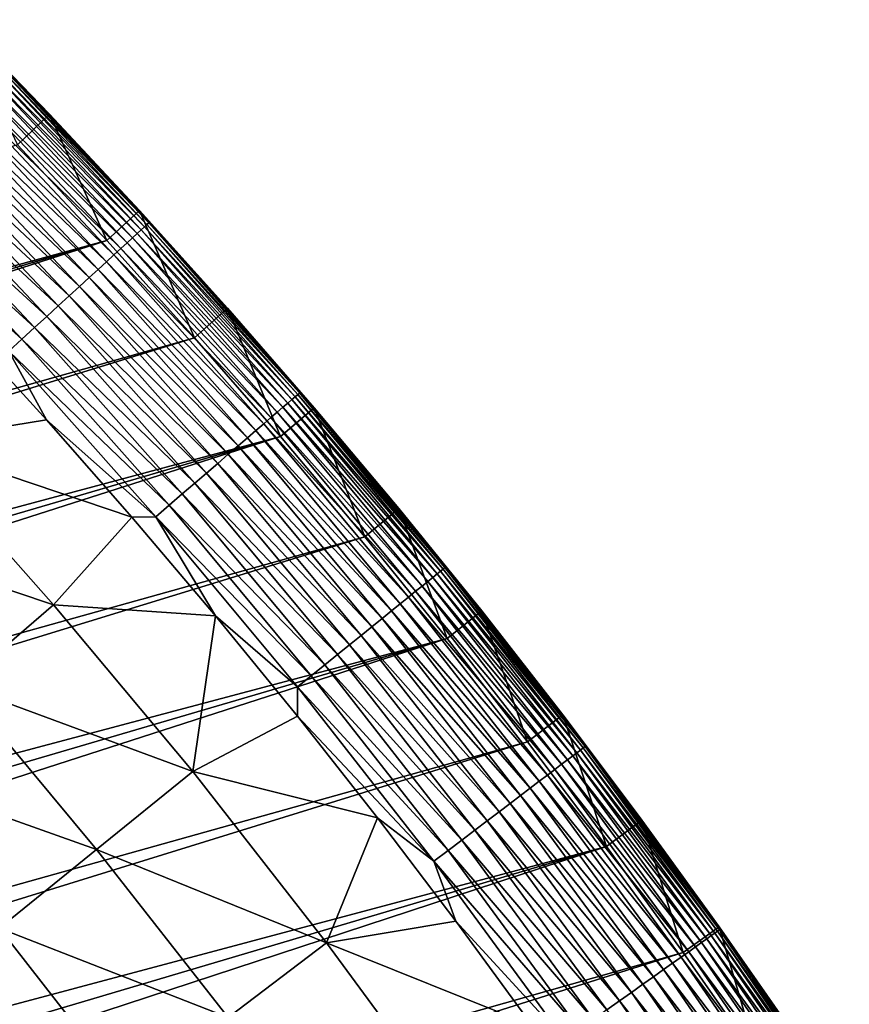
# Model space of a CAD drawing. Header units: millimetres. Extents: x -50 to 50, y -50 to 50.
# Tile 562 of 562: x 36 to 41.6, y 28.5 to 35.1. Entities that reach past the tile are written whole.
import ezdxf

# ---------------------------------------------------------------- set-up
doc = ezdxf.new("R2010")
doc.units = ezdxf.units.MM
doc.header["$LTSCALE"] = 65.185185
for name, color, linetype in [('36', 7, 'CONTINUOUS'), ('38', 7, 'CONTINUOUS'), ('39', 7, 'CONTINUOUS'), ('41', 7, 'CONTINUOUS'), ('43', 7, 'CONTINUOUS')]:
    doc.layers.add(name, color=color, linetype=linetype)

msp = doc.modelspace()

# ---------------------------------------------------------------- linework, layer by layer
at = {"layer": '36', "color": 15, "linetype": 'Continuous', "true_color": 0xaf503c}
for points in [[(35.5863, 33.0698, 0.23), (36.1775, 32.4219, 0.23), (35.2492, 32.2715, -0.4273), (35.5863, 33.0698, 0.23)], [(36.1775, 32.4219, 0.23), (36.7569, 31.7634, 0.23), (35.2492, 32.2715, -0.4273), (36.1775, 32.4219, 0.23)], [(35.2492, 32.2715, -0.4273), (36.2262, 31.1706, -0.4273), (34.6307, 31.7054, -1.106), (35.2492, 32.2715, -0.4273)], [(35.2492, 32.2715, -0.4273), (36.7569, 31.7634, 0.23), (36.2262, 31.1706, -0.4273), (35.2492, 32.2715, -0.4273)], [(36.7569, 31.7634, 0.23), (37.3244, 31.0946, 0.23), (36.2262, 31.1706, -0.4273), (36.7569, 31.7634, 0.23)], [(34.6307, 31.7054, -1.106), (36.2262, 31.1706, -0.4273), (35.5906, 30.6239, -1.106), (34.6307, 31.7054, -1.106)], [(36.2262, 31.1706, -0.4273), (37.1688, 30.0402, -0.4273), (35.5906, 30.6239, -1.106), (36.2262, 31.1706, -0.4273)], [(36.2262, 31.1706, -0.4273), (37.3244, 31.0946, 0.23), (37.1688, 30.0402, -0.4273), (36.2262, 31.1706, -0.4273)], [(37.3244, 31.0946, 0.23), (37.8796, 30.4156, 0.23), (37.1688, 30.0402, -0.4273), (37.3244, 31.0946, 0.23)], [(35.5906, 30.6239, -1.106), (36.5167, 29.5132, -1.106), (34.9477, 30.0708, -1.7726), (35.5906, 30.6239, -1.106)], [(35.5906, 30.6239, -1.106), (37.1688, 30.0402, -0.4273), (36.5167, 29.5132, -1.106), (35.5906, 30.6239, -1.106)], [(37.8796, 30.4156, 0.23), (38.4225, 29.7267, 0.23), (37.1688, 30.0402, -0.4273), (37.8796, 30.4156, 0.23)], [(34.9477, 30.0708, -1.7726), (36.5167, 29.5132, -1.106), (35.8571, 28.9802, -1.7726), (34.9477, 30.0708, -1.7726)], [(37.1688, 30.0402, -0.4273), (38.0762, 28.8813, -0.4273), (36.5167, 29.5132, -1.106), (37.1688, 30.0402, -0.4273)], [(37.1688, 30.0402, -0.4273), (38.4225, 29.7267, 0.23), (38.0762, 28.8813, -0.4273), (37.1688, 30.0402, -0.4273)], [(38.4225, 29.7267, 0.23), (38.9529, 29.0282, 0.23), (38.0762, 28.8813, -0.4273), (38.4225, 29.7267, 0.23)], [(36.5167, 29.5132, -1.106), (37.4082, 28.3746, -1.106), (35.8571, 28.9802, -1.7726), (36.5167, 29.5132, -1.106)], [(36.5167, 29.5132, -1.106), (38.0762, 28.8813, -0.4273), (37.4082, 28.3746, -1.106), (36.5167, 29.5132, -1.106)], [(38.9529, 29.0282, 0.23), (39.4706, 28.3201, 0.23), (38.0762, 28.8813, -0.4273), (38.9529, 29.0282, 0.23)], [(35.8571, 28.9802, -1.7726), (36.7325, 27.8622, -1.7726), (35.1901, 28.4413, -2.4271), (35.8571, 28.9802, -1.7726)], [(35.8571, 28.9802, -1.7726), (37.4082, 28.3746, -1.106), (36.7325, 27.8622, -1.7726), (35.8571, 28.9802, -1.7726)], [(38.0762, 28.8813, -0.4273), (38.9474, 27.6949, -0.4273), (37.4082, 28.3746, -1.106), (38.0762, 28.8813, -0.4273)], [(38.0762, 28.8813, -0.4273), (39.4706, 28.3201, 0.23), (38.9474, 27.6949, -0.4273), (38.0762, 28.8813, -0.4273)]]:
    msp.add_3dface(points, dxfattribs=at)
at = {"layer": '38', "color": 15, "linetype": 'Continuous', "true_color": 0xaf503c}
for points in [[(35.5764, 35.1328, 3.33), (36.1978, 34.4921, 4.2), (36.1978, 34.4921, 3.33), (35.5764, 35.1328, 3.33)], [(35.5764, 35.1328, 4.2), (36.1978, 34.4921, 4.2), (35.5764, 35.1328, 3.33), (35.5764, 35.1328, 4.2)], [(36.1978, 34.4921, 3.33), (36.8076, 33.8405, 4.2), (36.8076, 33.8405, 3.33), (36.1978, 34.4921, 3.33)], [(36.1978, 34.4921, 4.2), (36.8076, 33.8405, 4.2), (36.1978, 34.4921, 3.33), (36.1978, 34.4921, 4.2)], [(36.8076, 33.8405, 3.33), (37.4058, 33.1781, 4.2), (37.4058, 33.1781, 3.33), (36.8076, 33.8405, 3.33)], [(36.8076, 33.8405, 4.2), (37.4058, 33.1781, 4.2), (36.8076, 33.8405, 3.33), (36.8076, 33.8405, 4.2)], [(37.4058, 33.1781, 3.33), (37.9919, 32.5051, 4.2), (37.9919, 32.5051, 3.33), (37.4058, 33.1781, 3.33)], [(37.4058, 33.1781, 4.2), (37.9919, 32.5051, 4.2), (37.4058, 33.1781, 3.33), (37.4058, 33.1781, 4.2)], [(37.9919, 32.5051, 3.33), (38.566, 31.8218, 4.2), (38.566, 31.8218, 3.33), (37.9919, 32.5051, 3.33)], [(37.9919, 32.5051, 4.2), (38.566, 31.8218, 4.2), (37.9919, 32.5051, 3.33), (37.9919, 32.5051, 4.2)], [(38.566, 31.8218, 3.33), (39.1278, 31.1283, 4.2), (39.1278, 31.1283, 3.33), (38.566, 31.8218, 3.33)], [(38.566, 31.8218, 4.2), (39.1278, 31.1283, 4.2), (38.566, 31.8218, 3.33), (38.566, 31.8218, 4.2)], [(39.1278, 31.1283, 4.2), (39.6772, 30.4249, 4.2), (39.1278, 31.1283, 3.33), (39.1278, 31.1283, 4.2)], [(39.1278, 31.1283, 3.33), (39.6772, 30.4249, 4.2), (39.6772, 30.4249, 3.33), (39.1278, 31.1283, 3.33)], [(39.6772, 30.4249, 3.33), (40.2138, 29.7118, 4.2), (40.2138, 29.7118, 3.33), (39.6772, 30.4249, 3.33)], [(39.6772, 30.4249, 4.2), (40.2138, 29.7118, 4.2), (39.6772, 30.4249, 3.33), (39.6772, 30.4249, 4.2)], [(40.2138, 29.7118, 3.33), (40.7377, 28.9892, 4.2), (40.7377, 28.9892, 3.33), (40.2138, 29.7118, 3.33)], [(40.2138, 29.7118, 4.2), (40.7377, 28.9892, 4.2), (40.2138, 29.7118, 3.33), (40.2138, 29.7118, 4.2)], [(40.7377, 28.9892, 3.33), (41.2486, 28.2574, 4.2), (41.2486, 28.2574, 3.33), (40.7377, 28.9892, 3.33)], [(40.7377, 28.9892, 4.2), (41.2486, 28.2574, 4.2), (40.7377, 28.9892, 3.33), (40.7377, 28.9892, 4.2)]]:
    msp.add_3dface(points, dxfattribs=at)
at = {"layer": '39', "color": 15, "linetype": 'Continuous', "true_color": 0xaf503c}
for points in [[(36.5868, 33.6375, 4.5), (35.9806, 34.2852, 4.5), (14.2546, 27.5295, 4.5), (36.5868, 33.6375, 4.5)], [(14.8731, 27.2002, 4.5), (36.5868, 33.6375, 4.5), (14.2546, 27.5295, 4.5), (14.8731, 27.2002, 4.5)], [(15.4839, 26.8571, 4.5), (36.5868, 33.6375, 4.5), (14.8731, 27.2002, 4.5), (15.4839, 26.8571, 4.5)], [(37.1813, 32.979, 4.5), (36.5868, 33.6375, 4.5), (15.4839, 26.8571, 4.5), (37.1813, 32.979, 4.5)], [(16.0869, 26.5003, 4.5), (37.1813, 32.979, 4.5), (15.4839, 26.8571, 4.5), (16.0869, 26.5003, 4.5)], [(37.764, 32.3101, 4.5), (37.1813, 32.979, 4.5), (16.0869, 26.5003, 4.5), (37.764, 32.3101, 4.5)], [(16.6816, 26.1299, 4.5), (37.764, 32.3101, 4.5), (16.0869, 26.5003, 4.5), (16.6816, 26.1299, 4.5)], [(17.2678, 25.7461, 4.5), (37.764, 32.3101, 4.5), (16.6816, 26.1299, 4.5), (17.2678, 25.7461, 4.5)], [(38.3346, 31.6308, 4.5), (37.764, 32.3101, 4.5), (17.2678, 25.7461, 4.5), (38.3346, 31.6308, 4.5)], [(17.8452, 25.3493, 4.5), (38.3346, 31.6308, 4.5), (17.2678, 25.7461, 4.5), (17.8452, 25.3493, 4.5)], [(38.893, 30.9416, 4.5), (38.3346, 31.6308, 4.5), (17.8452, 25.3493, 4.5), (38.893, 30.9416, 4.5)], [(18.4135, 24.9395, 4.5), (38.893, 30.9416, 4.5), (17.8452, 25.3493, 4.5), (18.4135, 24.9395, 4.5)], [(18.9723, 24.5169, 4.5), (38.893, 30.9416, 4.5), (18.4135, 24.9395, 4.5), (18.9723, 24.5169, 4.5)], [(39.4391, 30.2423, 4.5), (38.893, 30.9416, 4.5), (18.9723, 24.5169, 4.5), (39.4391, 30.2423, 4.5)], [(19.5215, 24.0818, 4.5), (39.4391, 30.2423, 4.5), (18.9723, 24.5169, 4.5), (19.5215, 24.0818, 4.5)], [(39.9725, 29.5336, 4.5), (39.4391, 30.2423, 4.5), (19.5215, 24.0818, 4.5), (39.9725, 29.5336, 4.5)], [(20.0607, 23.6344, 4.5), (39.9725, 29.5336, 4.5), (19.5215, 24.0818, 4.5), (20.0607, 23.6344, 4.5)], [(20.5896, 23.175, 4.5), (39.9725, 29.5336, 4.5), (20.0607, 23.6344, 4.5), (20.5896, 23.175, 4.5)], [(40.4933, 28.8153, 4.5), (39.9725, 29.5336, 4.5), (20.5896, 23.175, 4.5), (40.4933, 28.8153, 4.5)], [(21.1081, 22.7037, 4.5), (40.4933, 28.8153, 4.5), (20.5896, 23.175, 4.5), (21.1081, 22.7037, 4.5)], [(41.0011, 28.0879, 4.5), (40.4933, 28.8153, 4.5), (21.1081, 22.7037, 4.5), (41.0011, 28.0879, 4.5)]]:
    msp.add_3dface(points, dxfattribs=at)
at = {"layer": '41', "color": 15, "linetype": 'Continuous', "true_color": 0xaf503c}
for points in [[(35.5764, 35.1328, 3.33), (36.1978, 34.4921, 3.33), (35.8202, 34.8816, 3.1623), (35.5764, 35.1328, 3.33)], [(36.8773, 33.7619, 3.1623), (35.8139, 34.8755, 2.9946), (35.8202, 34.8816, 3.1623), (36.8773, 33.7619, 3.1623)], [(36.8076, 33.8405, 3.33), (36.8773, 33.7619, 3.1623), (35.8202, 34.8816, 3.1623), (36.8076, 33.8405, 3.33)], [(36.1978, 34.4921, 3.33), (36.8076, 33.8405, 3.33), (35.8202, 34.8816, 3.1623), (36.1978, 34.4921, 3.33)], [(36.8203, 33.7098, 2.496), (35.7386, 34.8022, 2.3321), (35.7649, 34.8278, 2.496), (36.8203, 33.7098, 2.496)], [(36.8423, 33.7299, 2.6612), (35.7649, 34.8278, 2.496), (35.7862, 34.8485, 2.6612), (36.8423, 33.7299, 2.6612)], [(36.8203, 33.7098, 2.496), (35.7649, 34.8278, 2.496), (36.8423, 33.7299, 2.6612), (36.8203, 33.7098, 2.496)], [(36.8591, 33.7453, 2.8275), (35.7862, 34.8485, 2.6612), (35.8026, 34.8644, 2.8275), (36.8591, 33.7453, 2.8275)], [(36.8423, 33.7299, 2.6612), (35.7862, 34.8485, 2.6612), (36.8591, 33.7453, 2.8275), (36.8423, 33.7299, 2.6612)], [(36.8708, 33.756, 2.9946), (35.8026, 34.8644, 2.8275), (35.8139, 34.8755, 2.9946), (36.8708, 33.756, 2.9946)], [(36.8591, 33.7453, 2.8275), (35.8026, 34.8644, 2.8275), (36.8708, 33.756, 2.9946), (36.8591, 33.7453, 2.8275)], [(36.8708, 33.756, 2.9946), (35.8139, 34.8755, 2.9946), (36.8773, 33.7619, 3.1623), (36.8708, 33.756, 2.9946)], [(36.7612, 33.6556, 2.17), (35.6714, 34.7367, 2.0098), (35.7074, 34.7718, 2.17), (36.7612, 33.6556, 2.17)], [(36.7933, 33.685, 2.3321), (35.7074, 34.7718, 2.17), (35.7386, 34.8022, 2.3321), (36.7933, 33.685, 2.3321)], [(36.7612, 33.6556, 2.17), (35.7074, 34.7718, 2.17), (36.7933, 33.685, 2.3321), (36.7612, 33.6556, 2.17)], [(36.7933, 33.685, 2.3321), (35.7386, 34.8022, 2.3321), (36.8203, 33.7098, 2.496), (36.7933, 33.685, 2.3321)], [(36.6821, 33.5832, 1.8519), (35.5851, 34.6527, 1.6965), (35.6306, 34.697, 1.8519), (36.6821, 33.5832, 1.8519)], [(36.7241, 33.6217, 2.0098), (35.6306, 34.697, 1.8519), (35.6714, 34.7367, 2.0098), (36.7241, 33.6217, 2.0098)], [(36.6821, 33.5832, 1.8519), (35.6306, 34.697, 1.8519), (36.7241, 33.6217, 2.0098), (36.6821, 33.5832, 1.8519)], [(36.7241, 33.6217, 2.0098), (35.6714, 34.7367, 2.0098), (36.7612, 33.6556, 2.17), (36.7241, 33.6217, 2.0098)], [(36.6353, 33.5404, 1.6965), (35.5349, 34.6039, 1.5439), (35.5851, 34.6527, 1.6965), (36.6353, 33.5404, 1.6965)], [(36.6353, 33.5404, 1.6965), (35.5851, 34.6527, 1.6965), (36.6821, 33.5832, 1.8519), (36.6353, 33.5404, 1.6965)], [(36.5274, 33.4416, 1.3943), (35.4211, 34.4931, 1.2481), (35.4803, 34.5507, 1.3943), (36.5274, 33.4416, 1.3943)], [(36.5836, 33.4931, 1.5439), (35.4803, 34.5507, 1.3943), (35.5349, 34.6039, 1.5439), (36.5836, 33.4931, 1.5439)], [(36.5274, 33.4416, 1.3943), (35.4803, 34.5507, 1.3943), (36.5836, 33.4931, 1.5439), (36.5274, 33.4416, 1.3943)], [(36.5836, 33.4931, 1.5439), (35.5349, 34.6039, 1.5439), (36.6353, 33.5404, 1.6965), (36.5836, 33.4931, 1.5439)], [(36.4665, 33.3859, 1.2481), (35.3577, 34.4313, 1.1055), (35.4211, 34.4931, 1.2481), (36.4665, 33.3859, 1.2481)], [(36.4665, 33.3859, 1.2481), (35.4211, 34.4931, 1.2481), (36.5274, 33.4416, 1.3943), (36.4665, 33.3859, 1.2481)], [(36.4012, 33.3261, 1.1055), (35.29, 34.3654, 0.9667), (35.3577, 34.4313, 1.1055), (36.4012, 33.3261, 1.1055)], [(36.4012, 33.3261, 1.1055), (35.3577, 34.4313, 1.1055), (36.4665, 33.3859, 1.2481), (36.4012, 33.3261, 1.1055)], [(36.3315, 33.2623, 0.9667), (35.2182, 34.2955, 0.832), (35.29, 34.3654, 0.9667), (36.3315, 33.2623, 0.9667)], [(36.3315, 33.2623, 0.9667), (35.29, 34.3654, 0.9667), (36.4012, 33.3261, 1.1055), (36.3315, 33.2623, 0.9667)], [(36.2576, 33.1946, 0.832), (35.1424, 34.2217, 0.7017), (35.2182, 34.2955, 0.832), (36.2576, 33.1946, 0.832)], [(36.2576, 33.1946, 0.832), (35.2182, 34.2955, 0.832), (36.3315, 33.2623, 0.9667), (36.2576, 33.1946, 0.832)], [(36.1795, 33.1232, 0.7017), (35.0628, 34.1442, 0.5758), (35.1424, 34.2217, 0.7017), (36.1795, 33.1232, 0.7017)], [(36.1795, 33.1232, 0.7017), (35.1424, 34.2217, 0.7017), (36.2576, 33.1946, 0.832), (36.1795, 33.1232, 0.7017)], [(36.0976, 33.0481, 0.5758), (34.9795, 34.063, 0.4548), (35.0628, 34.1442, 0.5758), (36.0976, 33.0481, 0.5758)], [(36.0976, 33.0481, 0.5758), (35.0628, 34.1442, 0.5758), (36.1795, 33.1232, 0.7017), (36.0976, 33.0481, 0.5758)], [(36.0118, 32.9696, 0.4548), (34.8925, 33.9784, 0.3387), (34.9795, 34.063, 0.4548), (36.0118, 32.9696, 0.4548)], [(36.0118, 32.9696, 0.4548), (34.9795, 34.063, 0.4548), (36.0976, 33.0481, 0.5758), (36.0118, 32.9696, 0.4548)], [(35.9223, 32.8877, 0.3387), (34.8925, 33.9784, 0.3387), (36.0118, 32.9696, 0.4548), (35.9223, 32.8877, 0.3387)], [(36.8076, 33.8405, 3.33), (37.4058, 33.1781, 3.33), (36.8773, 33.7619, 3.1623), (36.8076, 33.8405, 3.33)], [(37.8808, 32.5941, 2.8275), (36.8423, 33.7299, 2.6612), (36.8591, 33.7453, 2.8275), (37.8808, 32.5941, 2.8275)], [(37.8928, 32.6045, 2.9946), (36.8591, 33.7453, 2.8275), (36.8708, 33.756, 2.9946), (37.8928, 32.6045, 2.9946)], [(37.8808, 32.5941, 2.8275), (36.8591, 33.7453, 2.8275), (37.8928, 32.6045, 2.9946), (37.8808, 32.5941, 2.8275)], [(37.8994, 32.6102, 3.1623), (36.8708, 33.756, 2.9946), (36.8773, 33.7619, 3.1623), (37.8994, 32.6102, 3.1623)], [(37.8928, 32.6045, 2.9946), (36.8708, 33.756, 2.9946), (37.8994, 32.6102, 3.1623), (37.8928, 32.6045, 2.9946)], [(37.4058, 33.1781, 3.33), (37.8994, 32.6102, 3.1623), (36.8773, 33.7619, 3.1623), (37.4058, 33.1781, 3.33)], [(37.8131, 32.5359, 2.3321), (36.7612, 33.6556, 2.17), (36.7933, 33.685, 2.3321), (37.8131, 32.5359, 2.3321)], [(37.8409, 32.5598, 2.496), (36.7933, 33.685, 2.3321), (36.8203, 33.7098, 2.496), (37.8409, 32.5598, 2.496)], [(37.8131, 32.5359, 2.3321), (36.7933, 33.685, 2.3321), (37.8409, 32.5598, 2.496), (37.8131, 32.5359, 2.3321)], [(37.8635, 32.5792, 2.6612), (36.8203, 33.7098, 2.496), (36.8423, 33.7299, 2.6612), (37.8635, 32.5792, 2.6612)], [(37.8409, 32.5598, 2.496), (36.8203, 33.7098, 2.496), (37.8635, 32.5792, 2.6612), (37.8409, 32.5598, 2.496)], [(37.8635, 32.5792, 2.6612), (36.8423, 33.7299, 2.6612), (37.8808, 32.5941, 2.8275), (37.8635, 32.5792, 2.6612)], [(37.742, 32.4747, 2.0098), (36.6821, 33.5832, 1.8519), (36.7241, 33.6217, 2.0098), (37.742, 32.4747, 2.0098)], [(37.7801, 32.5075, 2.17), (36.7241, 33.6217, 2.0098), (36.7612, 33.6556, 2.17), (37.7801, 32.5075, 2.17)], [(37.742, 32.4747, 2.0098), (36.7241, 33.6217, 2.0098), (37.7801, 32.5075, 2.17), (37.742, 32.4747, 2.0098)], [(37.7801, 32.5075, 2.17), (36.7612, 33.6556, 2.17), (37.8131, 32.5359, 2.3321), (37.7801, 32.5075, 2.17)], [(37.6988, 32.4376, 1.8519), (36.6353, 33.5404, 1.6965), (36.6821, 33.5832, 1.8519), (37.6988, 32.4376, 1.8519)], [(37.6988, 32.4376, 1.8519), (36.6821, 33.5832, 1.8519), (37.742, 32.4747, 2.0098), (37.6988, 32.4376, 1.8519)], [(37.5976, 32.3505, 1.5439), (36.5274, 33.4416, 1.3943), (36.5836, 33.4931, 1.5439), (37.5976, 32.3505, 1.5439)], [(37.6507, 32.3962, 1.6965), (36.5836, 33.4931, 1.5439), (36.6353, 33.5404, 1.6965), (37.6507, 32.3962, 1.6965)], [(37.5976, 32.3505, 1.5439), (36.5836, 33.4931, 1.5439), (37.6507, 32.3962, 1.6965), (37.5976, 32.3505, 1.5439)], [(37.6507, 32.3962, 1.6965), (36.6353, 33.5404, 1.6965), (37.6988, 32.4376, 1.8519), (37.6507, 32.3962, 1.6965)], [(37.5398, 32.3008, 1.3943), (36.4665, 33.3859, 1.2481), (36.5274, 33.4416, 1.3943), (37.5398, 32.3008, 1.3943)], [(37.5398, 32.3008, 1.3943), (36.5274, 33.4416, 1.3943), (37.5976, 32.3505, 1.5439), (37.5398, 32.3008, 1.3943)], [(37.4772, 32.247, 1.2481), (36.4012, 33.3261, 1.1055), (36.4665, 33.3859, 1.2481), (37.4772, 32.247, 1.2481)], [(37.4772, 32.247, 1.2481), (36.4665, 33.3859, 1.2481), (37.5398, 32.3008, 1.3943), (37.4772, 32.247, 1.2481)], [(37.4101, 32.1892, 1.1055), (36.3315, 33.2623, 0.9667), (36.4012, 33.3261, 1.1055), (37.4101, 32.1892, 1.1055)], [(37.4101, 32.1892, 1.1055), (36.4012, 33.3261, 1.1055), (37.4772, 32.247, 1.2481), (37.4101, 32.1892, 1.1055)], [(37.3385, 32.1276, 0.9667), (36.2576, 33.1946, 0.832), (36.3315, 33.2623, 0.9667), (37.3385, 32.1276, 0.9667)], [(37.3385, 32.1276, 0.9667), (36.3315, 33.2623, 0.9667), (37.4101, 32.1892, 1.1055), (37.3385, 32.1276, 0.9667)], [(37.2625, 32.0622, 0.832), (36.1795, 33.1232, 0.7017), (36.2576, 33.1946, 0.832), (37.2625, 32.0622, 0.832)], [(37.2625, 32.0622, 0.832), (36.2576, 33.1946, 0.832), (37.3385, 32.1276, 0.9667), (37.2625, 32.0622, 0.832)], [(37.4058, 33.1781, 3.33), (37.9919, 32.5051, 3.33), (37.8994, 32.6102, 3.1623), (37.4058, 33.1781, 3.33)], [(37.1823, 31.9933, 0.7017), (36.0976, 33.0481, 0.5758), (36.1795, 33.1232, 0.7017), (37.1823, 31.9933, 0.7017)], [(37.1823, 31.9933, 0.7017), (36.1795, 33.1232, 0.7017), (37.2625, 32.0622, 0.832), (37.1823, 31.9933, 0.7017)], [(36.1775, 32.4219, 0.23), (35.5863, 33.0698, 0.23), (35.9223, 32.8877, 0.3387), (36.1775, 32.4219, 0.23)], [(37.0981, 31.9208, 0.5758), (36.0118, 32.9696, 0.4548), (36.0976, 33.0481, 0.5758), (37.0981, 31.9208, 0.5758)], [(37.0981, 31.9208, 0.5758), (36.0976, 33.0481, 0.5758), (37.1823, 31.9933, 0.7017), (37.0981, 31.9208, 0.5758)], [(37.0099, 31.8449, 0.4548), (35.9223, 32.8877, 0.3387), (36.0118, 32.9696, 0.4548), (37.0099, 31.8449, 0.4548)], [(37.0099, 31.8449, 0.4548), (36.0118, 32.9696, 0.4548), (37.0981, 31.9208, 0.5758), (37.0099, 31.8449, 0.4548)], [(36.9179, 31.7658, 0.3387), (35.9223, 32.8877, 0.3387), (37.0099, 31.8449, 0.4548), (36.9179, 31.7658, 0.3387)], [(36.9179, 31.7658, 0.3387), (36.1775, 32.4219, 0.23), (35.9223, 32.8877, 0.3387), (36.9179, 31.7658, 0.3387)], [(38.8856, 31.4275, 3.1623), (37.8928, 32.6045, 2.9946), (37.8994, 32.6102, 3.1623), (38.8856, 31.4275, 3.1623)], [(38.566, 31.8218, 3.33), (38.8856, 31.4275, 3.1623), (37.8994, 32.6102, 3.1623), (38.566, 31.8218, 3.33)], [(37.9919, 32.5051, 3.33), (38.566, 31.8218, 3.33), (37.8994, 32.6102, 3.1623), (37.9919, 32.5051, 3.33)], [(38.8256, 31.379, 2.496), (37.8131, 32.5359, 2.3321), (37.8409, 32.5598, 2.496), (38.8256, 31.379, 2.496)], [(38.8487, 31.3977, 2.6612), (37.8409, 32.5598, 2.496), (37.8635, 32.5792, 2.6612), (38.8487, 31.3977, 2.6612)], [(38.8256, 31.379, 2.496), (37.8409, 32.5598, 2.496), (38.8487, 31.3977, 2.6612), (38.8256, 31.379, 2.496)], [(38.8665, 31.4121, 2.8275), (37.8635, 32.5792, 2.6612), (37.8808, 32.5941, 2.8275), (38.8665, 31.4121, 2.8275)], [(38.8487, 31.3977, 2.6612), (37.8635, 32.5792, 2.6612), (38.8665, 31.4121, 2.8275), (38.8487, 31.3977, 2.6612)], [(38.8788, 31.422, 2.9946), (37.8808, 32.5941, 2.8275), (37.8928, 32.6045, 2.9946), (38.8788, 31.422, 2.9946)], [(38.8665, 31.4121, 2.8275), (37.8808, 32.5941, 2.8275), (38.8788, 31.422, 2.9946), (38.8665, 31.4121, 2.8275)], [(38.8788, 31.422, 2.9946), (37.8928, 32.6045, 2.9946), (38.8856, 31.4275, 3.1623), (38.8788, 31.422, 2.9946)], [(38.7632, 31.3286, 2.17), (37.742, 32.4747, 2.0098), (37.7801, 32.5075, 2.17), (38.7632, 31.3286, 2.17)], [(38.797, 31.3559, 2.3321), (37.7801, 32.5075, 2.17), (37.8131, 32.5359, 2.3321), (38.797, 31.3559, 2.3321)], [(38.7632, 31.3286, 2.17), (37.7801, 32.5075, 2.17), (38.797, 31.3559, 2.3321), (38.7632, 31.3286, 2.17)], [(38.797, 31.3559, 2.3321), (37.8131, 32.5359, 2.3321), (38.8256, 31.379, 2.496), (38.797, 31.3559, 2.3321)], [(36.7569, 31.7634, 0.23), (36.1775, 32.4219, 0.23), (36.9179, 31.7658, 0.3387), (36.7569, 31.7634, 0.23)], [(38.6798, 31.2612, 1.8519), (37.6507, 32.3962, 1.6965), (37.6988, 32.4376, 1.8519), (38.6798, 31.2612, 1.8519)], [(38.7241, 31.297, 2.0098), (37.6988, 32.4376, 1.8519), (37.742, 32.4747, 2.0098), (38.7241, 31.297, 2.0098)], [(38.6798, 31.2612, 1.8519), (37.6988, 32.4376, 1.8519), (38.7241, 31.297, 2.0098), (38.6798, 31.2612, 1.8519)], [(38.7241, 31.297, 2.0098), (37.742, 32.4747, 2.0098), (38.7632, 31.3286, 2.17), (38.7241, 31.297, 2.0098)], [(38.576, 31.1773, 1.5439), (37.5398, 32.3008, 1.3943), (37.5976, 32.3505, 1.5439), (38.576, 31.1773, 1.5439)], [(38.6304, 31.2213, 1.6965), (37.5976, 32.3505, 1.5439), (37.6507, 32.3962, 1.6965), (38.6304, 31.2213, 1.6965)], [(38.576, 31.1773, 1.5439), (37.5976, 32.3505, 1.5439), (38.6304, 31.2213, 1.6965), (38.576, 31.1773, 1.5439)], [(38.6304, 31.2213, 1.6965), (37.6507, 32.3962, 1.6965), (38.6798, 31.2612, 1.8519), (38.6304, 31.2213, 1.6965)], [(38.5166, 31.1293, 1.3943), (37.4772, 32.247, 1.2481), (37.5398, 32.3008, 1.3943), (38.5166, 31.1293, 1.3943)], [(38.5166, 31.1293, 1.3943), (37.5398, 32.3008, 1.3943), (38.576, 31.1773, 1.5439), (38.5166, 31.1293, 1.3943)], [(38.4524, 31.0775, 1.2481), (37.4101, 32.1892, 1.1055), (37.4772, 32.247, 1.2481), (38.4524, 31.0775, 1.2481)], [(38.4524, 31.0775, 1.2481), (37.4772, 32.247, 1.2481), (38.5166, 31.1293, 1.3943), (38.4524, 31.0775, 1.2481)], [(38.3835, 31.0218, 1.1055), (37.3385, 32.1276, 0.9667), (37.4101, 32.1892, 1.1055), (38.3835, 31.0218, 1.1055)], [(38.3835, 31.0218, 1.1055), (37.4101, 32.1892, 1.1055), (38.4524, 31.0775, 1.2481), (38.3835, 31.0218, 1.1055)], [(38.3101, 30.9624, 0.9667), (37.2625, 32.0622, 0.832), (37.3385, 32.1276, 0.9667), (38.3101, 30.9624, 0.9667)], [(38.3101, 30.9624, 0.9667), (37.3385, 32.1276, 0.9667), (38.3835, 31.0218, 1.1055), (38.3101, 30.9624, 0.9667)], [(38.2321, 30.8994, 0.832), (37.1823, 31.9933, 0.7017), (37.2625, 32.0622, 0.832), (38.2321, 30.8994, 0.832)], [(38.2321, 30.8994, 0.832), (37.2625, 32.0622, 0.832), (38.3101, 30.9624, 0.9667), (38.2321, 30.8994, 0.832)], [(38.1498, 30.833, 0.7017), (37.0981, 31.9208, 0.5758), (37.1823, 31.9933, 0.7017), (38.1498, 30.833, 0.7017)], [(38.1498, 30.833, 0.7017), (37.1823, 31.9933, 0.7017), (38.2321, 30.8994, 0.832), (38.1498, 30.833, 0.7017)], [(38.0634, 30.7631, 0.5758), (37.0099, 31.8449, 0.4548), (37.0981, 31.9208, 0.5758), (38.0634, 30.7631, 0.5758)], [(38.0634, 30.7631, 0.5758), (37.0981, 31.9208, 0.5758), (38.1498, 30.833, 0.7017), (38.0634, 30.7631, 0.5758)], [(37.9729, 30.69, 0.4548), (36.9179, 31.7658, 0.3387), (37.0099, 31.8449, 0.4548), (37.9729, 30.69, 0.4548)], [(37.9729, 30.69, 0.4548), (37.0099, 31.8449, 0.4548), (38.0634, 30.7631, 0.5758), (37.9729, 30.69, 0.4548)], [(38.566, 31.8218, 3.33), (39.1278, 31.1283, 3.33), (38.8856, 31.4275, 3.1623), (38.566, 31.8218, 3.33)], [(37.3244, 31.0946, 0.23), (36.7569, 31.7634, 0.23), (36.9179, 31.7658, 0.3387), (37.3244, 31.0946, 0.23)], [(37.8786, 30.6138, 0.3387), (36.9179, 31.7658, 0.3387), (37.9729, 30.69, 0.4548), (37.8786, 30.6138, 0.3387)], [(37.8786, 30.6138, 0.3387), (37.3244, 31.0946, 0.23), (36.9179, 31.7658, 0.3387), (37.8786, 30.6138, 0.3387)], [(39.8153, 30.2002, 2.8275), (38.8487, 31.3977, 2.6612), (38.8665, 31.4121, 2.8275), (39.8153, 30.2002, 2.8275)], [(39.8279, 30.2097, 2.9946), (38.8665, 31.4121, 2.8275), (38.8788, 31.422, 2.9946), (39.8279, 30.2097, 2.9946)], [(39.8153, 30.2002, 2.8275), (38.8665, 31.4121, 2.8275), (39.8279, 30.2097, 2.9946), (39.8153, 30.2002, 2.8275)], [(39.8349, 30.2151, 3.1623), (38.8788, 31.422, 2.9946), (38.8856, 31.4275, 3.1623), (39.8349, 30.2151, 3.1623)], [(39.8279, 30.2097, 2.9946), (38.8788, 31.422, 2.9946), (39.8349, 30.2151, 3.1623), (39.8279, 30.2097, 2.9946)], [(39.6772, 30.4249, 3.33), (39.8349, 30.2151, 3.1623), (38.8856, 31.4275, 3.1623), (39.6772, 30.4249, 3.33)], [(39.1278, 31.1283, 3.33), (39.6772, 30.4249, 3.33), (38.8856, 31.4275, 3.1623), (39.1278, 31.1283, 3.33)], [(39.7442, 30.1462, 2.3321), (38.7632, 31.3286, 2.17), (38.797, 31.3559, 2.3321), (39.7442, 30.1462, 2.3321)], [(39.7734, 30.1684, 2.496), (38.797, 31.3559, 2.3321), (38.8256, 31.379, 2.496), (39.7734, 30.1684, 2.496)], [(39.7442, 30.1462, 2.3321), (38.797, 31.3559, 2.3321), (39.7734, 30.1684, 2.496), (39.7442, 30.1462, 2.3321)], [(39.7971, 30.1864, 2.6612), (38.8256, 31.379, 2.496), (38.8487, 31.3977, 2.6612), (39.7971, 30.1864, 2.6612)], [(39.7734, 30.1684, 2.496), (38.8256, 31.379, 2.496), (39.7971, 30.1864, 2.6612), (39.7734, 30.1684, 2.496)], [(39.7971, 30.1864, 2.6612), (38.8487, 31.3977, 2.6612), (39.8153, 30.2002, 2.8275), (39.7971, 30.1864, 2.6612)], [(39.6694, 30.0896, 2.0098), (38.6798, 31.2612, 1.8519), (38.7241, 31.297, 2.0098), (39.6694, 30.0896, 2.0098)], [(39.7095, 30.1199, 2.17), (38.7241, 31.297, 2.0098), (38.7632, 31.3286, 2.17), (39.7095, 30.1199, 2.17)], [(39.6694, 30.0896, 2.0098), (38.7241, 31.297, 2.0098), (39.7095, 30.1199, 2.17), (39.6694, 30.0896, 2.0098)], [(39.7095, 30.1199, 2.17), (38.7632, 31.3286, 2.17), (39.7442, 30.1462, 2.3321), (39.7095, 30.1199, 2.17)], [(39.5734, 30.0168, 1.6965), (38.576, 31.1773, 1.5439), (38.6304, 31.2213, 1.6965), (39.5734, 30.0168, 1.6965)], [(39.6241, 30.0552, 1.8519), (38.6304, 31.2213, 1.6965), (38.6798, 31.2612, 1.8519), (39.6241, 30.0552, 1.8519)], [(39.5734, 30.0168, 1.6965), (38.6304, 31.2213, 1.6965), (39.6241, 30.0552, 1.8519), (39.5734, 30.0168, 1.6965)], [(39.6241, 30.0552, 1.8519), (38.6798, 31.2612, 1.8519), (39.6694, 30.0896, 2.0098), (39.6241, 30.0552, 1.8519)], [(39.5177, 29.9745, 1.5439), (38.5166, 31.1293, 1.3943), (38.576, 31.1773, 1.5439), (39.5177, 29.9745, 1.5439)], [(39.5177, 29.9745, 1.5439), (38.576, 31.1773, 1.5439), (39.5734, 30.0168, 1.6965), (39.5177, 29.9745, 1.5439)], [(37.8796, 30.4156, 0.23), (37.3244, 31.0946, 0.23), (37.8786, 30.6138, 0.3387), (37.8796, 30.4156, 0.23)], [(39.3911, 29.8785, 1.2481), (38.3835, 31.0218, 1.1055), (38.4524, 31.0775, 1.2481), (39.3911, 29.8785, 1.2481)], [(39.4569, 29.9284, 1.3943), (38.4524, 31.0775, 1.2481), (38.5166, 31.1293, 1.3943), (39.4569, 29.9284, 1.3943)], [(39.3911, 29.8785, 1.2481), (38.4524, 31.0775, 1.2481), (39.4569, 29.9284, 1.3943), (39.3911, 29.8785, 1.2481)], [(39.4569, 29.9284, 1.3943), (38.5166, 31.1293, 1.3943), (39.5177, 29.9745, 1.5439), (39.4569, 29.9284, 1.3943)], [(39.3206, 29.825, 1.1055), (38.3101, 30.9624, 0.9667), (38.3835, 31.0218, 1.1055), (39.3206, 29.825, 1.1055)], [(39.3206, 29.825, 1.1055), (38.3835, 31.0218, 1.1055), (39.3911, 29.8785, 1.2481), (39.3206, 29.825, 1.1055)], [(39.2453, 29.7679, 0.9667), (38.2321, 30.8994, 0.832), (38.3101, 30.9624, 0.9667), (39.2453, 29.7679, 0.9667)], [(39.2453, 29.7679, 0.9667), (38.3101, 30.9624, 0.9667), (39.3206, 29.825, 1.1055), (39.2453, 29.7679, 0.9667)], [(39.1654, 29.7074, 0.832), (38.1498, 30.833, 0.7017), (38.2321, 30.8994, 0.832), (39.1654, 29.7074, 0.832)], [(39.1654, 29.7074, 0.832), (38.2321, 30.8994, 0.832), (39.2453, 29.7679, 0.9667), (39.1654, 29.7074, 0.832)], [(39.0812, 29.6434, 0.7017), (38.0634, 30.7631, 0.5758), (38.1498, 30.833, 0.7017), (39.0812, 29.6434, 0.7017)], [(39.0812, 29.6434, 0.7017), (38.1498, 30.833, 0.7017), (39.1654, 29.7074, 0.832), (39.0812, 29.6434, 0.7017)], [(38.9926, 29.5763, 0.5758), (37.9729, 30.69, 0.4548), (38.0634, 30.7631, 0.5758), (38.9926, 29.5763, 0.5758)], [(38.9926, 29.5763, 0.5758), (38.0634, 30.7631, 0.5758), (39.0812, 29.6434, 0.7017), (38.9926, 29.5763, 0.5758)], [(38.8999, 29.506, 0.4548), (37.8786, 30.6138, 0.3387), (37.9729, 30.69, 0.4548), (38.8999, 29.506, 0.4548)], [(38.8999, 29.506, 0.4548), (37.9729, 30.69, 0.4548), (38.9926, 29.5763, 0.5758), (38.8999, 29.506, 0.4548)], [(38.8033, 29.4327, 0.3387), (37.8786, 30.6138, 0.3387), (38.8999, 29.506, 0.4548), (38.8033, 29.4327, 0.3387)], [(38.8033, 29.4327, 0.3387), (37.8796, 30.4156, 0.23), (37.8786, 30.6138, 0.3387), (38.8033, 29.4327, 0.3387)], [(38.4225, 29.7267, 0.23), (37.8796, 30.4156, 0.23), (38.8033, 29.4327, 0.3387), (38.4225, 29.7267, 0.23)], [(39.6772, 30.4249, 3.33), (40.2138, 29.7118, 3.33), (39.8349, 30.2151, 3.1623), (39.6772, 30.4249, 3.33)], [(40.7392, 28.9688, 2.9946), (39.8153, 30.2002, 2.8275), (39.8279, 30.2097, 2.9946), (40.7392, 28.9688, 2.9946)], [(40.7464, 28.9739, 3.1623), (39.8279, 30.2097, 2.9946), (39.8349, 30.2151, 3.1623), (40.7464, 28.9739, 3.1623)], [(40.7392, 28.9688, 2.9946), (39.8279, 30.2097, 2.9946), (40.7464, 28.9739, 3.1623), (40.7392, 28.9688, 2.9946)], [(40.7377, 28.9892, 3.33), (40.7464, 28.9739, 3.1623), (39.8349, 30.2151, 3.1623), (40.7377, 28.9892, 3.33)], [(40.2138, 29.7118, 3.33), (40.7377, 28.9892, 3.33), (39.8349, 30.2151, 3.1623), (40.2138, 29.7118, 3.33)], [(40.6536, 28.9079, 2.3321), (39.7095, 30.1199, 2.17), (39.7442, 30.1462, 2.3321), (40.6536, 28.9079, 2.3321)], [(40.6835, 28.9292, 2.496), (39.7442, 30.1462, 2.3321), (39.7734, 30.1684, 2.496), (40.6835, 28.9292, 2.496)], [(40.6536, 28.9079, 2.3321), (39.7442, 30.1462, 2.3321), (40.6835, 28.9292, 2.496), (40.6536, 28.9079, 2.3321)], [(40.7077, 28.9464, 2.6612), (39.7734, 30.1684, 2.496), (39.7971, 30.1864, 2.6612), (40.7077, 28.9464, 2.6612)], [(40.6835, 28.9292, 2.496), (39.7734, 30.1684, 2.496), (40.7077, 28.9464, 2.6612), (40.6835, 28.9292, 2.496)], [(40.7263, 28.9597, 2.8275), (39.7971, 30.1864, 2.6612), (39.8153, 30.2002, 2.8275), (40.7263, 28.9597, 2.8275)], [(40.7077, 28.9464, 2.6612), (39.7971, 30.1864, 2.6612), (40.7263, 28.9597, 2.8275), (40.7077, 28.9464, 2.6612)], [(40.7263, 28.9597, 2.8275), (39.8153, 30.2002, 2.8275), (40.7392, 28.9688, 2.9946), (40.7263, 28.9597, 2.8275)], [(40.5771, 28.8536, 2.0098), (39.6241, 30.0552, 1.8519), (39.6694, 30.0896, 2.0098), (40.5771, 28.8536, 2.0098)], [(40.6181, 28.8827, 2.17), (39.6694, 30.0896, 2.0098), (39.7095, 30.1199, 2.17), (40.6181, 28.8827, 2.17)], [(40.5771, 28.8536, 2.0098), (39.6694, 30.0896, 2.0098), (40.6181, 28.8827, 2.17), (40.5771, 28.8536, 2.0098)], [(40.6181, 28.8827, 2.17), (39.7095, 30.1199, 2.17), (40.6536, 28.9079, 2.3321), (40.6181, 28.8827, 2.17)], [(40.479, 28.7838, 1.6965), (39.5177, 29.9745, 1.5439), (39.5734, 30.0168, 1.6965), (40.479, 28.7838, 1.6965)], [(40.5307, 28.8206, 1.8519), (39.5734, 30.0168, 1.6965), (39.6241, 30.0552, 1.8519), (40.5307, 28.8206, 1.8519)], [(40.479, 28.7838, 1.6965), (39.5734, 30.0168, 1.6965), (40.5307, 28.8206, 1.8519), (40.479, 28.7838, 1.6965)], [(40.5307, 28.8206, 1.8519), (39.6241, 30.0552, 1.8519), (40.5771, 28.8536, 2.0098), (40.5307, 28.8206, 1.8519)], [(40.4219, 28.7432, 1.5439), (39.4569, 29.9284, 1.3943), (39.5177, 29.9745, 1.5439), (40.4219, 28.7432, 1.5439)], [(40.4219, 28.7432, 1.5439), (39.5177, 29.9745, 1.5439), (40.479, 28.7838, 1.6965), (40.4219, 28.7432, 1.5439)], [(40.2925, 28.6512, 1.2481), (39.3206, 29.825, 1.1055), (39.3911, 29.8785, 1.2481), (40.2925, 28.6512, 1.2481)], [(40.3597, 28.699, 1.3943), (39.3911, 29.8785, 1.2481), (39.4569, 29.9284, 1.3943), (40.3597, 28.699, 1.3943)], [(40.2925, 28.6512, 1.2481), (39.3911, 29.8785, 1.2481), (40.3597, 28.699, 1.3943), (40.2925, 28.6512, 1.2481)], [(40.3597, 28.699, 1.3943), (39.4569, 29.9284, 1.3943), (40.4219, 28.7432, 1.5439), (40.3597, 28.699, 1.3943)], [(40.2203, 28.5999, 1.1055), (39.2453, 29.7679, 0.9667), (39.3206, 29.825, 1.1055), (40.2203, 28.5999, 1.1055)], [(40.2203, 28.5999, 1.1055), (39.3206, 29.825, 1.1055), (40.2925, 28.6512, 1.2481), (40.2203, 28.5999, 1.1055)], [(40.1433, 28.5451, 0.9667), (39.1654, 29.7074, 0.832), (39.2453, 29.7679, 0.9667), (40.1433, 28.5451, 0.9667)], [(40.1433, 28.5451, 0.9667), (39.2453, 29.7679, 0.9667), (40.2203, 28.5999, 1.1055), (40.1433, 28.5451, 0.9667)], [(38.9529, 29.0282, 0.23), (38.4225, 29.7267, 0.23), (38.8033, 29.4327, 0.3387), (38.9529, 29.0282, 0.23)], [(40.0616, 28.4871, 0.832), (39.0812, 29.6434, 0.7017), (39.1654, 29.7074, 0.832), (40.0616, 28.4871, 0.832)], [(40.0616, 28.4871, 0.832), (39.1654, 29.7074, 0.832), (40.1433, 28.5451, 0.9667), (40.0616, 28.4871, 0.832)], [(39.9754, 28.4258, 0.7017), (38.9926, 29.5763, 0.5758), (39.0812, 29.6434, 0.7017), (39.9754, 28.4258, 0.7017)], [(39.9754, 28.4258, 0.7017), (39.0812, 29.6434, 0.7017), (40.0616, 28.4871, 0.832), (39.9754, 28.4258, 0.7017)], [(39.8849, 28.3614, 0.5758), (38.8999, 29.506, 0.4548), (38.9926, 29.5763, 0.5758), (39.8849, 28.3614, 0.5758)], [(39.8849, 28.3614, 0.5758), (38.9926, 29.5763, 0.5758), (39.9754, 28.4258, 0.7017), (39.8849, 28.3614, 0.5758)], [(39.79, 28.294, 0.4548), (38.8033, 29.4327, 0.3387), (38.8999, 29.506, 0.4548), (39.79, 28.294, 0.4548)], [(39.79, 28.294, 0.4548), (38.8999, 29.506, 0.4548), (39.8849, 28.3614, 0.5758), (39.79, 28.294, 0.4548)], [(39.6912, 28.2237, 0.3387), (38.8033, 29.4327, 0.3387), (39.79, 28.294, 0.4548), (39.6912, 28.2237, 0.3387)], [(39.6912, 28.2237, 0.3387), (38.9529, 29.0282, 0.23), (38.8033, 29.4327, 0.3387), (39.6912, 28.2237, 0.3387)], [(39.4706, 28.3201, 0.23), (38.9529, 29.0282, 0.23), (39.6912, 28.2237, 0.3387), (39.4706, 28.3201, 0.23)], [(41.5798, 27.679, 2.6612), (40.6835, 28.9292, 2.496), (40.7077, 28.9464, 2.6612), (41.5798, 27.679, 2.6612)], [(41.5988, 27.6917, 2.8275), (40.7077, 28.9464, 2.6612), (40.7263, 28.9597, 2.8275), (41.5988, 27.6917, 2.8275)], [(41.5798, 27.679, 2.6612), (40.7077, 28.9464, 2.6612), (41.5988, 27.6917, 2.8275), (41.5798, 27.679, 2.6612)], [(41.6119, 27.7005, 2.9946), (40.7263, 28.9597, 2.8275), (40.7392, 28.9688, 2.9946), (41.6119, 27.7005, 2.9946)], [(41.5988, 27.6917, 2.8275), (40.7263, 28.9597, 2.8275), (41.6119, 27.7005, 2.9946), (41.5988, 27.6917, 2.8275)], [(40.7377, 28.9892, 3.33), (41.2486, 28.2574, 3.33), (40.7464, 28.9739, 3.1623), (40.7377, 28.9892, 3.33)], [(41.6193, 27.7053, 3.1623), (40.7392, 28.9688, 2.9946), (40.7464, 28.9739, 3.1623), (41.6193, 27.7053, 3.1623)], [(41.6119, 27.7005, 2.9946), (40.7392, 28.9688, 2.9946), (41.6193, 27.7053, 3.1623), (41.6119, 27.7005, 2.9946)], [(41.2486, 28.2574, 3.33), (41.6193, 27.7053, 3.1623), (40.7464, 28.9739, 3.1623), (41.2486, 28.2574, 3.33)], [(41.4882, 27.6181, 2.17), (40.5771, 28.8536, 2.0098), (40.6181, 28.8827, 2.17), (41.4882, 27.6181, 2.17)], [(41.5244, 27.6422, 2.3321), (40.6181, 28.8827, 2.17), (40.6536, 28.9079, 2.3321), (41.5244, 27.6422, 2.3321)], [(41.4882, 27.6181, 2.17), (40.6181, 28.8827, 2.17), (41.5244, 27.6422, 2.3321), (41.4882, 27.6181, 2.17)], [(41.555, 27.6625, 2.496), (40.6536, 28.9079, 2.3321), (40.6835, 28.9292, 2.496), (41.555, 27.6625, 2.496)], [(41.5244, 27.6422, 2.3321), (40.6536, 28.9079, 2.3321), (41.555, 27.6625, 2.496), (41.5244, 27.6422, 2.3321)], [(41.555, 27.6625, 2.496), (40.6835, 28.9292, 2.496), (41.5798, 27.679, 2.6612), (41.555, 27.6625, 2.496)], [(41.399, 27.5587, 1.8519), (40.479, 28.7838, 1.6965), (40.5307, 28.8206, 1.8519), (41.399, 27.5587, 1.8519)], [(41.4464, 27.5903, 2.0098), (40.5307, 28.8206, 1.8519), (40.5771, 28.8536, 2.0098), (41.4464, 27.5903, 2.0098)], [(41.399, 27.5587, 1.8519), (40.5307, 28.8206, 1.8519), (41.4464, 27.5903, 2.0098), (41.399, 27.5587, 1.8519)], [(41.4464, 27.5903, 2.0098), (40.5771, 28.8536, 2.0098), (41.4882, 27.6181, 2.17), (41.4464, 27.5903, 2.0098)], [(41.2878, 27.4847, 1.5439), (40.3597, 28.699, 1.3943), (40.4219, 28.7432, 1.5439), (41.2878, 27.4847, 1.5439)], [(41.3461, 27.5235, 1.6965), (40.4219, 28.7432, 1.5439), (40.479, 28.7838, 1.6965), (41.3461, 27.5235, 1.6965)], [(41.2878, 27.4847, 1.5439), (40.4219, 28.7432, 1.5439), (41.3461, 27.5235, 1.6965), (41.2878, 27.4847, 1.5439)], [(41.3461, 27.5235, 1.6965), (40.479, 28.7838, 1.6965), (41.399, 27.5587, 1.8519), (41.3461, 27.5235, 1.6965)], [(41.2243, 27.4425, 1.3943), (40.2925, 28.6512, 1.2481), (40.3597, 28.699, 1.3943), (41.2243, 27.4425, 1.3943)], [(41.2243, 27.4425, 1.3943), (40.3597, 28.699, 1.3943), (41.2878, 27.4847, 1.5439), (41.2243, 27.4425, 1.3943)], [(41.1556, 27.3967, 1.2481), (40.2203, 28.5999, 1.1055), (40.2925, 28.6512, 1.2481), (41.1556, 27.3967, 1.2481)], [(41.1556, 27.3967, 1.2481), (40.2925, 28.6512, 1.2481), (41.2243, 27.4425, 1.3943), (41.1556, 27.3967, 1.2481)], [(41.0032, 27.2953, 0.9667), (40.0616, 28.4871, 0.832), (40.1433, 28.5451, 0.9667), (41.0032, 27.2953, 0.9667)], [(41.0819, 27.3477, 1.1055), (40.1433, 28.5451, 0.9667), (40.2203, 28.5999, 1.1055), (41.0819, 27.3477, 1.1055)], [(41.0032, 27.2953, 0.9667), (40.1433, 28.5451, 0.9667), (41.0819, 27.3477, 1.1055), (41.0032, 27.2953, 0.9667)], [(41.0819, 27.3477, 1.1055), (40.2203, 28.5999, 1.1055), (41.1556, 27.3967, 1.2481), (41.0819, 27.3477, 1.1055)], [(40.9198, 27.2398, 0.832), (39.9754, 28.4258, 0.7017), (40.0616, 28.4871, 0.832), (40.9198, 27.2398, 0.832)], [(40.9198, 27.2398, 0.832), (40.0616, 28.4871, 0.832), (41.0032, 27.2953, 0.9667), (40.9198, 27.2398, 0.832)]]:
    msp.add_3dface(points, dxfattribs=at)
at = {"layer": '43', "color": 15, "linetype": 'Continuous', "true_color": 0xaf503c}
for points in [[(36.1978, 34.4921, 4.2), (35.5764, 35.1328, 4.2), (35.9806, 34.2852, 4.5), (36.1978, 34.4921, 4.2)], [(36.1978, 34.4921, 4.2), (35.9806, 34.2852, 4.5), (36.5868, 33.6375, 4.5), (36.1978, 34.4921, 4.2)], [(36.8076, 33.8405, 4.2), (36.1978, 34.4921, 4.2), (36.5868, 33.6375, 4.5), (36.8076, 33.8405, 4.2)], [(36.8076, 33.8405, 4.2), (36.5868, 33.6375, 4.5), (37.1813, 32.979, 4.5), (36.8076, 33.8405, 4.2)], [(37.4058, 33.1781, 4.2), (36.8076, 33.8405, 4.2), (37.1813, 32.979, 4.5), (37.4058, 33.1781, 4.2)], [(37.4058, 33.1781, 4.2), (37.1813, 32.979, 4.5), (37.764, 32.3101, 4.5), (37.4058, 33.1781, 4.2)], [(37.9919, 32.5051, 4.2), (37.4058, 33.1781, 4.2), (37.764, 32.3101, 4.5), (37.9919, 32.5051, 4.2)], [(37.9919, 32.5051, 4.2), (37.764, 32.3101, 4.5), (38.3346, 31.6308, 4.5), (37.9919, 32.5051, 4.2)], [(38.566, 31.8218, 4.2), (37.9919, 32.5051, 4.2), (38.3346, 31.6308, 4.5), (38.566, 31.8218, 4.2)], [(38.566, 31.8218, 4.2), (38.3346, 31.6308, 4.5), (38.893, 30.9416, 4.5), (38.566, 31.8218, 4.2)], [(39.1278, 31.1283, 4.2), (38.566, 31.8218, 4.2), (38.893, 30.9416, 4.5), (39.1278, 31.1283, 4.2)], [(39.1278, 31.1283, 4.2), (38.893, 30.9416, 4.5), (39.4391, 30.2423, 4.5), (39.1278, 31.1283, 4.2)], [(39.6772, 30.4249, 4.2), (39.1278, 31.1283, 4.2), (39.4391, 30.2423, 4.5), (39.6772, 30.4249, 4.2)], [(39.6772, 30.4249, 4.2), (39.4391, 30.2423, 4.5), (39.9725, 29.5336, 4.5), (39.6772, 30.4249, 4.2)], [(40.2138, 29.7118, 4.2), (39.6772, 30.4249, 4.2), (39.9725, 29.5336, 4.5), (40.2138, 29.7118, 4.2)], [(40.2138, 29.7118, 4.2), (39.9725, 29.5336, 4.5), (40.4933, 28.8153, 4.5), (40.2138, 29.7118, 4.2)], [(40.7377, 28.9892, 4.2), (40.2138, 29.7118, 4.2), (40.4933, 28.8153, 4.5), (40.7377, 28.9892, 4.2)], [(40.7377, 28.9892, 4.2), (40.4933, 28.8153, 4.5), (41.0011, 28.0879, 4.5), (40.7377, 28.9892, 4.2)], [(41.2486, 28.2574, 4.2), (40.7377, 28.9892, 4.2), (41.0011, 28.0879, 4.5), (41.2486, 28.2574, 4.2)]]:
    msp.add_3dface(points, dxfattribs=at)

doc.saveas('drawing.dxf')
